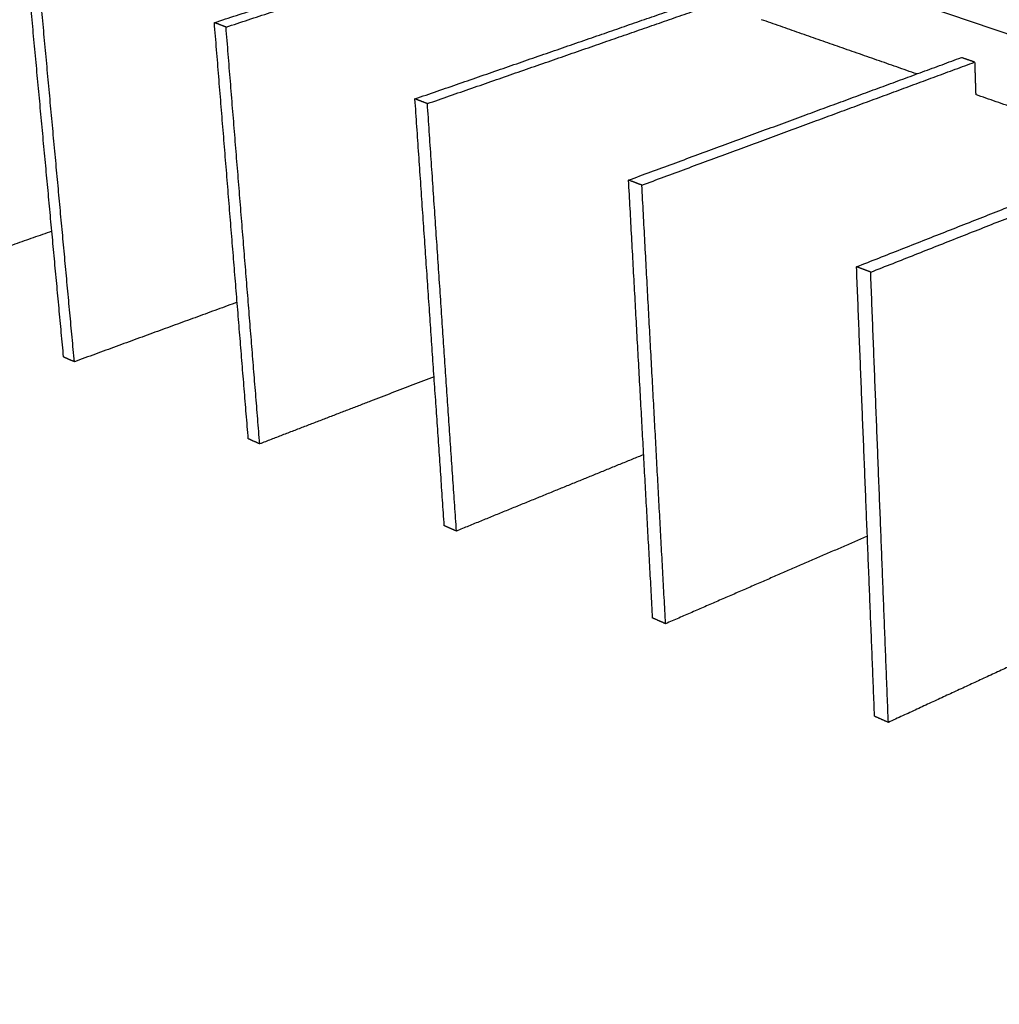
# Model space of a CAD drawing. Header units: millimetres. Extents: x 2538 to 24562, y 4449 to 23795.
# Tile 267 of 280: x 21746 to 22045, y 22274 to 22574. Entities that reach past the tile are written whole.
import ezdxf
from ezdxf import colors
from ezdxf.entities.mleader import LeaderData, LeaderLine
from ezdxf.math import Vec2, Vec3

# ---------------------------------------------------------------- set-up
doc = ezdxf.new("R2010")
doc.units = ezdxf.units.MM
doc.layers.add('HD021_Text', color=2, linetype='Continuous', lineweight=9)
doc.layers.add('Make2D$Visible$Curves', color=7, linetype='Continuous', true_color=0x000000)
doc.styles.add('Arial Narrow', font='ARIALN.TTF')

msp = doc.modelspace()

# ---------------------------------------------------------------- linework, layer by layer
at = {"layer": 'Make2D$Visible$Curves', "color": 7, "lineweight": -3}
msp.add_lwpolyline([(21725.04, 22679.44), (21744.84, 22672.71), (21783.18, 22659.69), (21823.1, 22646.13), (21864.73, 22631.99), (21908.15, 22617.25), (21953.5, 22601.84), (22000.9, 22585.75), (22050.49, 22568.9), (22102.44, 22551.26), (22156.91, 22532.76), (22214.1, 22513.33), (22274.2, 22492.92), (22305.42, 22482.32), (22337.46, 22471.44), (22370.34, 22460.27), (22404.12, 22448.8), (22438.81, 22437.02), (22468.01, 22427.1)], dxfattribs=at)
for points, weights in [([(21805.51, 22573.33), (21857.29, 22590.23), (21906.76, 22606.38)], [404.649066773, 414.113631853, 423.578196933]), ([(21809.07, 22571.97), (21860.87, 22588.94), (21910.34, 22605.14)], [403.908861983, 413.373427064, 422.837992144]), ([(21759.52, 22471.36), (21753.81, 22532.45), (21747.95, 22595.21)], [428.305229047, 422.645521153, 416.985813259]), ([(21762.81, 22469.9), (21757.13, 22531.09), (21751.31, 22593.93)], [427.565024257, 421.905316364, 416.24560847]), ([(21866.69, 22550.07), (21918.62, 22568.04), (21968.16, 22585.18)], [392.312320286, 401.776885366, 411.241450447]), ([(21870.48, 22548.63), (21922.42, 22566.66), (21971.96, 22583.87)], [391.572115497, 401.036680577, 410.501245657]), ([(22019.75, 22557.66), (21995.81, 22566.03), (21972.4, 22574.22)], [402.33361062, 406.841979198, 411.350347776]), ([(21815.85, 22446.4), (21810.75, 22508.99), (21805.51, 22573.33)], [415.96848256, 410.308774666, 404.649066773]), ([(21809.07, 22571.97), (21807.29, 22572.65), (21805.51, 22573.33)], [403.908861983, 404.278964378, 404.649066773]), ([(21819.34, 22444.86), (21814.28, 22507.54), (21809.07, 22571.97)], [415.228277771, 409.568569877, 403.908861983]), ([(21931.84, 22525.3), (21983.84, 22544.44), (22033.36, 22562.68)], [379.9755738, 389.44013888, 398.90470396]), ([(22037.4, 22561.28), (22035.38, 22561.98), (22033.36, 22562.68)], [398.164499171, 398.534601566, 398.90470396]), ([(21935.89, 22523.77), (21987.88, 22542.98), (22037.4, 22561.28)], [379.23536901, 388.699934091, 398.164499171]), ([(22037.4, 22561.28), (22037.56, 22556.33), (22037.72, 22551.38)], [398.164499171, 398.589100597, 399.013702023]), ([(21875.64, 22419.92), (21871.23, 22484.07), (21866.69, 22550.07)], [403.631736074, 397.97202818, 392.312320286]), ([(21870.48, 22548.63), (21868.58, 22549.35), (21866.69, 22550.07)], [391.572115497, 391.942217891, 392.312320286]), ([(22089.15, 22533.4), (22063.13, 22542.49), (22037.72, 22551.38)], [389.807692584, 394.410650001, 399.013607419]), ([(21879.34, 22418.28), (21874.97, 22482.52), (21870.48, 22548.63)], [402.891531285, 397.231823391, 391.572115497]), ([(22001.37, 22498.87), (22053.32, 22519.3), (22102.72, 22538.73)], [367.638827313, 377.103392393, 386.567957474]), ([(22005.69, 22497.23), (22057.63, 22517.74), (22107.02, 22537.25)], [366.898622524, 376.363187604, 385.827752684]), ([(21939.19, 22391.76), (21935.57, 22457.55), (21931.84, 22525.3)], [391.294989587, 385.635281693, 379.9755738]), ([(21935.89, 22523.77), (21933.86, 22524.54), (21931.84, 22525.3)], [379.23536901, 379.605471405, 379.9755738]), ([(21943.13, 22390.02), (21939.56, 22455.91), (21935.89, 22523.77)], [390.554784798, 384.895076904, 379.23536901]), ([(21755.94, 22509.68), (21732.92, 22501.69), (21709.44, 22493.54)], [448.736670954, 444.319220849, 439.901770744]), ([(22006.88, 22361.78), (22004.16, 22429.29), (22001.37, 22498.87)], [378.958243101, 373.298535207, 367.638827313]), ([(22005.69, 22497.23), (22003.53, 22498.05), (22001.37, 22498.87)], [366.898622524, 367.268724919, 367.638827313]), ([(22011.08, 22359.92), (22008.42, 22427.53), (22005.69, 22497.23)], [378.218038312, 372.558330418, 366.898622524]), ([(21812.46, 22488.04), (21787.9, 22479.07), (21762.81, 22469.9)], [436.964562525, 432.264793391, 427.565024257]), ([(21933.84, 22488.99), (21933.84, 22488.99), (21933.84, 22488.99)], [437.472631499, 437.472575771, 437.472520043]), ([(21762.81, 22469.9), (21761.16, 22470.63), (21759.52, 22471.36)], [427.565024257, 427.935126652, 428.305229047]), ([(21872.51, 22465.35), (21846.25, 22455.23), (21819.34, 22444.86)], [425.270052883, 420.249165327, 415.228277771]), ([(21819.34, 22444.86), (21817.6, 22445.63), (21815.85, 22446.4)], [415.228277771, 415.598380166, 415.96848256]), ([(21936.45, 22441.59), (21908.27, 22430.09), (21879.34, 22418.28)], [413.669712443, 408.280621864, 402.891531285]), ([(21879.34, 22418.28), (21877.49, 22419.1), (21875.64, 22419.92)], [402.891531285, 403.261633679, 403.631736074]), ([(22004.67, 22416.71), (21974.35, 22403.56), (21943.13, 22390.02)], [402.186115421, 396.370450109, 390.554784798]), ([(21943.13, 22390.02), (21941.16, 22390.89), (21939.19, 22391.76)], [390.554784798, 390.924887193, 391.294989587]), ([(22077.65, 22390.71), (22044.91, 22375.57), (22011.08, 22359.92)], [390.848874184, 384.533456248, 378.218038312]), ([(22011.08, 22359.92), (22008.97, 22360.85), (22006.88, 22361.78)], [378.218038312, 378.588140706, 378.958243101])]:
    msp.add_rational_spline(points, weights, degree=2, dxfattribs=at)

# ---------------------------------------------------------------- leaders
at = {"layer": 'HD021_Text'}
ml = msp.add_multileader_mtext('Standard', dxfattribs=at)
ml.set_content('TAPA FRONTAL (OPCIONAL)', color=5, style='Arial Narrow')
ml.set_leader_properties(color=5, linetype='ByLayer', lineweight=15)
ml.build(insert=Vec2(0, 0))
ml.multileader.update_dxf_attribs({"text_left_attachment_type": 6, "text_right_attachment_type": 6, "dogleg_length": 0.1, "arrow_head_size": 10, "scale": 5})
ctx = ml.context
ctx.base_point, ctx.scale, ctx.char_height, ctx.arrow_head_size, ctx.landing_gap_size, ctx.plane_origin = Vec3(22820.09, 22455.39), 5, 10, 10, 15, Vec3(22884.12, 22526.23)
ctx.left_attachment, ctx.right_attachment, ctx.text_align_type = 6, 6, 2
notes = []
notes.append((ctx, [(1, (1, 1, 0), (22810.79, 22455.39), (1, 0), 9.29, [(1, [(22763.85, 22509.76)], 0, [])])]))
ctx.mtext.insert, ctx.mtext.width, ctx.mtext.alignment, ctx.mtext.flow_direction = Vec3(22990.68, 22468.33), 287.8579, 3, 5
ml = msp.add_multileader_mtext('Standard', dxfattribs=at)
ml.set_content('PLAFÓN STRATUS', color=5, style='Arial Narrow')
ml.set_leader_properties(color=5, linetype='ByLayer', lineweight=15)
ml.build(insert=Vec2(0, 0))
ml.multileader.update_dxf_attribs({"text_left_attachment_type": 6, "text_right_attachment_type": 6, "dogleg_length": 0.1, "arrow_head_size": 10, "scale": 5})
ctx = ml.context
ctx.base_point, ctx.scale, ctx.char_height, ctx.arrow_head_size, ctx.landing_gap_size, ctx.plane_origin = Vec3(22741.42, 22275.08), 5, 10, 10, 15, Vec3(22812.91, 22248.45)
ctx.left_attachment, ctx.right_attachment, ctx.text_align_type = 6, 6, 2
notes.append((ctx, [(1, (1, 1, 0), (22732.13, 22275.08), (1, 0), 9.29, [(1, [(22616.97, 22342.25)], 0, [])])]))
ctx.mtext.insert, ctx.mtext.width, ctx.mtext.alignment, ctx.mtext.flow_direction = Vec3(22857.42, 22287.08), 287.8579, 3, 5
for ctx, leaders in notes:
    for number, flags, end, landing, length, lines in leaders:
        leader = LeaderData()
        leader.index, (leader.has_last_leader_line, leader.has_dogleg_vector, leader.attachment_direction) = number, flags
        leader.last_leader_point, leader.dogleg_vector, leader.dogleg_length = Vec3(end), Vec3(landing), length
        for number, points, colour, breaks in lines:
            line = LeaderLine()
            line.index, line.vertices, line.color, line.breaks = number, Vec3.list(points), colors.encode_raw_color(colour), breaks
            leader.lines.append(line)
        ctx.leaders.append(leader)

doc.saveas('drawing.dxf')
